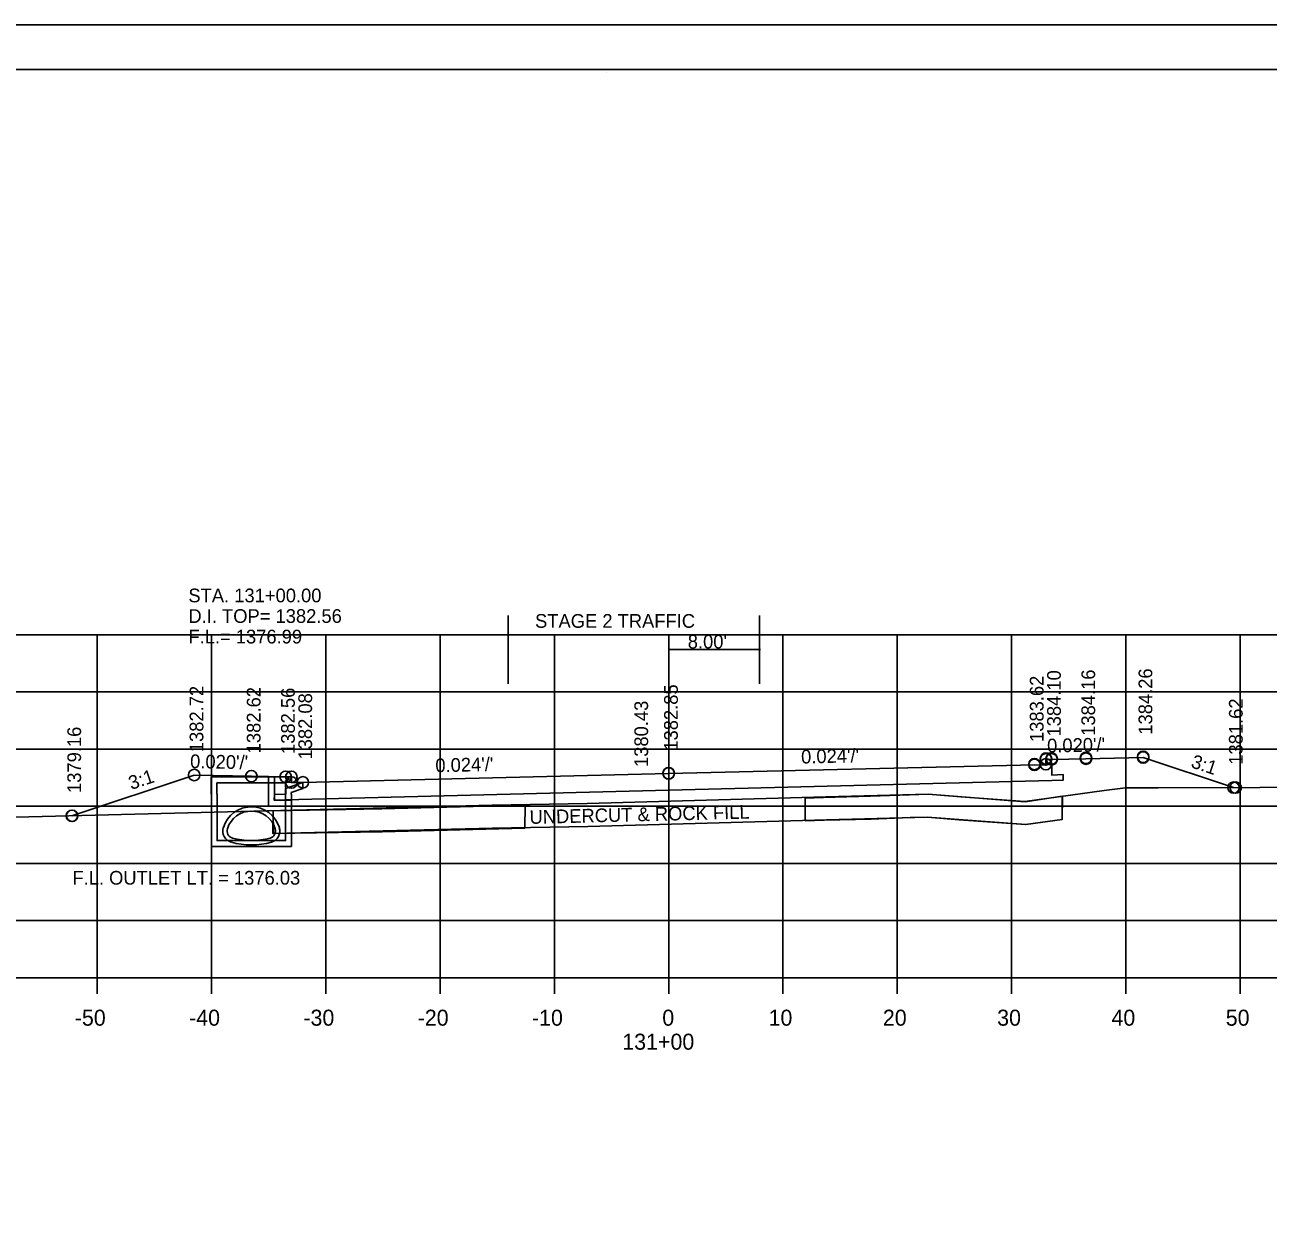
# Model space of a CAD drawing. Extents: x 1374311 to 1383814, y 384102 to 406278.
# Drawn here: x 1381572.3 to 1381681.1, y 387420.3 to 387524.7 of the extents above; entities that cross this region are included whole.
import ezdxf

# ---------------------------------------------------------------- set-up
doc = ezdxf.new("R2010")
doc.units = 0
for name, color, linetype in [('R_Axis', 7, 'Continuous'), ('R_Axis Annot', 7, 'Continuous'), ('R_Border', 7, 'Continuous'), ('R_Draft', 7, 'Continuous'), ('R_Exist Surface', 7, 'Continuous'), ('R_Fin Surface', 7, 'Continuous'), ('R_Grid', 7, 'Continuous'), ('R_No Plot', 7, 'Continuous'), ('R_Water', 7, 'Continuous'), ('R_Water Annot', 7, 'Continuous'), ('R_Xsect Elev', 7, 'Continuous'), ('R_Xsect Slope', 7, 'Continuous')]:
    doc.layers.add(name, color=color, linetype=linetype)

msp = doc.modelspace()

# ---------------------------------------------------------------- linework, layer by layer
at = {"layer": 'R_Axis'}
for p, q in [((1381488.66, 387441.31), (1381768.66, 387441.31)), ((1381578.66, 387439.91), (1381578.66, 387441.31)), ((1381588.66, 387439.91), (1381588.66, 387441.31)), ((1381598.66, 387439.91), (1381598.66, 387441.31)), ((1381608.66, 387439.91), (1381608.66, 387441.31)), ((1381618.66, 387439.91), (1381618.66, 387441.31)), ((1381628.66, 387439.91), (1381628.66, 387441.31)), ((1381638.66, 387439.91), (1381638.66, 387441.31)), ((1381648.66, 387439.91), (1381648.66, 387441.31)), ((1381658.66, 387439.91), (1381658.66, 387441.31)), ((1381668.66, 387439.91), (1381668.66, 387441.31)), ((1381678.66, 387439.91), (1381678.66, 387441.31))]:
    msp.add_line(p, q, dxfattribs=at)
at = {"layer": 'R_Border'}
for p, q in [((1381470.66, 387520.77), (1381786.84, 387520.77)), ((1381623.18, 387520.51), (1381623.18, 387520.51)), ((1381623.18, 387520.51), (1381623.18, 387520.51))]:
    msp.add_line(p, q, dxfattribs=at)
at = {"layer": 'R_Draft'}
for centre, radius, start, end in [((1381592.15, 387453.7), 2.56, 17.1053, 162.8947), ((1381592.15, 387453.7), 2.19, 17.1053, 162.8947), ((1381590.67, 387454.15), 1.02, 162.8947, 254.2772), ((1381590.67, 387454.15), 0.646, 162.8947, 254.2772), ((1381593.62, 387454.15), 0.646, 285.7228, 17.1053), ((1381593.62, 387454.15), 1.02, 285.7228, 17.1053), ((1381592.15, 387459.38), 6.46, 254.2772, 285.7228), ((1381592.15, 387459.38), 6.08, 254.2772, 285.7228)]:
    msp.add_arc(centre, radius, start, end, dxfattribs=at)
at = {"layer": 'R_Exist Surface'}
msp.add_line((1381592.04, 387456.26), (1381591.67, 387456.2), dxfattribs=at)
for points in [[(1381570.39, 387455.32), (1381613.21, 387456.39), (1381621.54, 387456.54), (1381642.4, 387457.13), (1381651.35, 387457.36), (1381654.23, 387457.13), (1381659.81, 387456.73), (1381666.76, 387457.68), (1381668.63, 387457.91), (1381671.48, 387457.91), (1381698.18, 387458.02), (1381709.88, 387458.34), (1381718.97, 387458.36), (1381727.35, 387458.58), (1381732.48, 387458.67), (1381741.46, 387458.91), (1381745.92, 387458.99), (1381755.5, 387459.25), (1381759.3, 387459.32), (1381768.66, 387459.57)], [(1381594.06, 387455.91), (1381594.09, 387453.91), (1381613.25, 387454.39), (1381621.59, 387454.54), (1381642.46, 387455.13), (1381651.3, 387455.36), (1381654.08, 387455.13), (1381659.88, 387454.72), (1381663.1, 387455.16), (1381663.11, 387457.15)]]:
    msp.add_lwpolyline(points, dxfattribs=at)
at = {"layer": 'R_Fin Surface'}
for p, q in [((1381616.08, 387454.4), (1381616.09, 387456.4)), ((1381640.61, 387457.03), (1381640.6, 387455.03)), ((1381640.6, 387455.03), (1381642.27, 387455.08))]:
    msp.add_line(p, q, dxfattribs=at)
for points in [[(1381576.45, 387455.47), (1381587.15, 387459.04), (1381592.15, 387458.94), (1381595.15, 387458.88), (1381595.65, 387458.88), (1381595.66, 387458.38), (1381596.66, 387458.4), (1381628.66, 387459.17), (1381660.66, 387459.93), (1381661.66, 387459.91), (1381661.67, 387460.41), (1381662.17, 387460.41), (1381665.17, 387460.47), (1381670.17, 387460.57), (1381678.08, 387457.94)], [(1381662.17, 387460.12), (1381662.18, 387459.04), (1381663.18, 387459.08), (1381663.17, 387458.58), (1381662.17, 387458.55), (1381628.66, 387457.71), (1381595.15, 387456.87), (1381594.15, 387456.85), (1381594.16, 387457.35), (1381595.16, 387457.36), (1381595.15, 387458.52)], [(1381663.1, 387457.18), (1381659.84, 387456.7), (1381651.35, 387457.36), (1381649.73, 387457.3), (1381646.32, 387457.19), (1381642.21, 387457.08), (1381640.61, 387457.03)], [(1381642.27, 387455.08), (1381646.38, 387455.19), (1381649.8, 387455.31), (1381651.3, 387455.36), (1381659.92, 387454.71), (1381663.1, 387455.16), (1381663.1, 387457.18)], [(1381616.09, 387456.4), (1381603.55, 387456.08), (1381594.06, 387455.91)], [(1381594.06, 387455.91), (1381594.04, 387453.91), (1381603.59, 387454.08), (1381616.08, 387454.4), (1381616.08, 387454.4)]]:
    msp.add_lwpolyline(points, dxfattribs=at)
at = {"layer": 'R_Grid'}
for p, q in [((1381488.66, 387471.31), (1381768.66, 387471.31)), ((1381578.66, 387441.31), (1381578.66, 387471.31)), ((1381588.66, 387441.31), (1381588.66, 387471.31)), ((1381598.66, 387441.31), (1381598.66, 387471.31)), ((1381608.66, 387441.31), (1381608.66, 387471.31)), ((1381618.66, 387441.31), (1381618.66, 387471.31)), ((1381628.66, 387441.31), (1381628.66, 387471.31)), ((1381638.66, 387441.31), (1381638.66, 387471.31)), ((1381648.66, 387441.31), (1381648.66, 387471.31)), ((1381658.66, 387441.31), (1381658.66, 387471.31)), ((1381668.66, 387441.31), (1381668.66, 387471.31)), ((1381678.66, 387441.31), (1381678.66, 387471.31)), ((1381488.66, 387466.31), (1381768.66, 387466.31)), ((1381488.66, 387461.31), (1381768.66, 387461.31)), ((1381488.66, 387456.31), (1381768.66, 387456.31)), ((1381488.66, 387451.31), (1381768.66, 387451.31)), ((1381488.66, 387446.31), (1381768.66, 387446.31)), ((1381488.66, 387441.31), (1381768.66, 387441.31))]:
    msp.add_line(p, q, dxfattribs=at)
at = {"layer": 'R_No Plot'}
msp.add_line((1381458.26, 387524.67), (1381791.59, 387524.67), dxfattribs=at)
for points in [[(1381458.25, 387524.67), (1381791.59, 387524.67), (1381791.59, 387311.33), (1381458.25, 387311.33)], [(1381704.58, 387520.77), (1381704.58, 387510.89), (1381740.31, 387510.89), (1381740.31, 387507.97), (1381763.51, 387507.97), (1381763.51, 387484.76), (1381786.84, 387484.76), (1381786.84, 387315.31), (1381470.66, 387315.31), (1381470.66, 387520.77)]]:
    msp.add_lwpolyline(points, close=True, dxfattribs=at)
for centre in [(1381660.66, 387460), (1381660.66, 387460), (1381660.66, 387459.93), (1381661.66, 387459.98), (1381661.67, 387460.48), (1381661.67, 387460.48), (1381661.67, 387460.41), (1381662.17, 387460.48), (1381662.17, 387460.48), (1381662.17, 387460.41), (1381665.17, 387460.54), (1381665.17, 387460.54), (1381665.17, 387460.47), (1381670.17, 387460.64), (1381670.17, 387460.64), (1381670.17, 387460.57), (1381587.15, 387459.04), (1381587.15, 387459.04), (1381587.15, 387459.04), (1381592.15, 387458.94), (1381592.15, 387458.94), (1381592.15, 387458.94), (1381595.15, 387458.88), (1381595.15, 387458.88), (1381595.15, 387458.88), (1381595.65, 387458.88), (1381595.65, 387458.88), (1381595.65, 387458.88), (1381628.66, 387459.2), (1381628.66, 387459.2), (1381628.66, 387459.17), (1381595.66, 387458.38), (1381596.66, 387458.4), (1381596.66, 387458.4), (1381596.66, 387458.4), (1381678.08, 387457.94), (1381678.27, 387457.94), (1381678.27, 387457.94), (1381576.45, 387455.47), (1381576.45, 387455.47), (1381576.45, 387455.47), (1381576.45, 387455.47), (1381576.47, 387455.48), (1381576.47, 387455.48)]:
    msp.add_circle(centre, 0.5, dxfattribs=at)
at = {"layer": 'R_Water'}
for p, q in [((1381614.61, 387467.01), (1381614.61, 387473.01)), ((1381636.61, 387467.01), (1381636.61, 387473.01)), ((1381614.61, 387471.31), (1381636.66, 387471.31)), ((1381628.67, 387469.47), (1381628.67, 387470.82)), ((1381628.72, 387470.01), (1381636.69, 387470.01)), ((1381588.64, 387458.87), (1381595.39, 387458.87)), ((1381588.64, 387457.37), (1381588.64, 387458.87)), ((1381589.14, 387457.37), (1381589.14, 387458.37)), ((1381589.14, 387458.37), (1381595.14, 387458.37)), ((1381595.47, 387458.71), (1381595.14, 387458.37)), ((1381596.64, 387458.39), (1381595.14, 387457.87)), ((1381595.47, 387458.71), (1381595.39, 387458.87)), ((1381595.14, 387457.37), (1381595.14, 387457.87)), ((1381596.64, 387457.87), (1381595.64, 387457.52)), ((1381595.64, 387457.37), (1381595.64, 387457.52)), ((1381592.04, 387455.88), (1381591.67, 387455.83))]:
    msp.add_line(p, q, dxfattribs=at)
for points in [[(1381593.66, 387458.86), (1381593.66, 387456.33), (1381595.66, 387456.33), (1381595.66, 387456.83), (1381594.16, 387456.83), (1381594.16, 387458.85)], [(1381596.64, 387457.87), (1381596.64, 387458.39)], [(1381595.65, 387457.37), (1381595.65, 387452.8), (1381592.15, 387452.8), (1381588.65, 387452.8), (1381588.65, 387457.37)], [(1381595.15, 387457.37), (1381595.15, 387453.3), (1381592.15, 387453.3), (1381589.15, 387453.3), (1381589.15, 387457.37)]]:
    msp.add_lwpolyline(points, dxfattribs=at)

# ---------------------------------------------------------------- texts
at = {"layer": 'R_Axis Annot'}
for s, p in [('-50', (1381576.7, 387437.11)), ('-40', (1381586.7, 387437.11)), ('-30', (1381596.7, 387437.11)), ('-20', (1381606.7, 387437.11)), ('-10', (1381616.7, 387437.11)), ('0', (1381628.1, 387437.11)), ('10', (1381637.4, 387437.11)), ('20', (1381647.4, 387437.11)), ('30', (1381657.4, 387437.11)), ('40', (1381667.4, 387437.11)), ('50', (1381677.4, 387437.11)), ('131+00', (1381624.6, 387435.01))]:
    msp.add_text(s, height=1.4, dxfattribs=at).set_placement(p)
at = {"layer": 'R_Fin Surface'}
msp.add_text('UNDERCUT & ROCK FILL', height=1.2, rotation=1.3914, dxfattribs=at).set_placement((1381616.5, 387454.76))
at = {"layer": 'R_Water'}
for s, p in [('STAGE 2 TRAFFIC', (1381616.97, 387471.92)), ("8.00'", (1381630.33, 387470.11)), ('F.L. OUTLET LT. = 1376.03', (1381576.49, 387449.45))]:
    msp.add_text(s, height=1.2, dxfattribs=at).set_placement(p)
at = {"layer": 'R_Water Annot'}
for s, p in [('STA. 131+00.00', (1381586.64, 387474.15)), ('D.I. TOP= 1382.56', (1381586.64, 387472.35)), ('F.L.= 1376.99', (1381586.64, 387470.55))]:
    msp.add_text(s, height=1.2, dxfattribs=at).set_placement(p)
at = {"layer": 'R_Xsect Elev'}
for s, p in [('1384.10', (1381662.97, 387462.41)), ('1384.16', (1381665.97, 387462.47)), ('1384.26', (1381670.97, 387462.57)), ('1383.62', (1381661.46, 387461.93)), ('1382.72', (1381587.95, 387461.04)), ('1382.62', (1381592.95, 387460.94)), ('1382.56', (1381595.95, 387460.88)), ('1382.08', (1381597.46, 387460.4)), ('1382.85', (1381629.46, 387461.17)), ('1380.43', (1381626.86, 387459.74)), ('1381.62', (1381678.88, 387459.94)), ('1379.16', (1381577.25, 387457.47))]:
    msp.add_text(s, height=1.2, rotation=90, dxfattribs=at).set_placement(p)
at = {"layer": 'R_Xsect Slope'}
for s, rotation, p in [("0.020'/'", 1.1458, (1381661.78, 387461.01)), ("0.020'/'", 358.8542, (1381586.78, 387459.65)), ("0.024'/'", 1.3748, (1381608.26, 387459.28)), ("0.024'/'", 1.3748, (1381640.26, 387460.04)), ('3:1', 341.5651, (1381674.28, 387459.73)), ('3:1', 18.4349, (1381581.64, 387457.73))]:
    msp.add_text(s, height=1.2, rotation=rotation, dxfattribs=at).set_placement(p)

doc.saveas('drawing.dxf')
